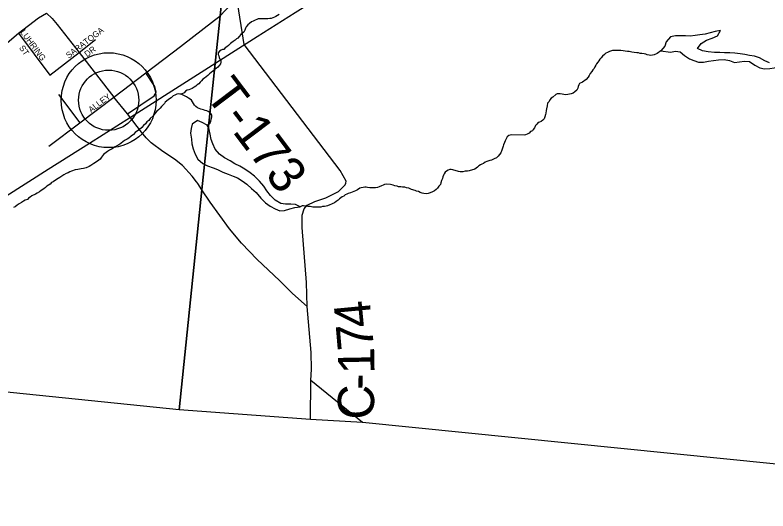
# Model space of a CAD drawing. Extents: x 0 to 1064, y 0 to 440.
# Drawn here: x 276.02 to 294.9, y 47.9 to 60.33 of the extents above; entities that cross this region are included whole.
import ezdxf

# ---------------------------------------------------------------- set-up
doc = ezdxf.new("R2010")
doc.units = 0
for name, color, linetype in [('GM_X_County', 7, 'Continuous'), ('GM_X_County_Road', 7, 'Continuous'), ('GM_X_County_Road_Text', 7, 'Continuous'), ('GM_X_Minor_Lake', 7, 'Continuous'), ('GM_X_Minor_River', 7, 'Continuous'), ('GM_X_Rail_Line', 7, 'Continuous'), ('GM_X_Township', 7, 'Continuous'), ('GM_X_Township_Road', 7, 'Continuous'), ('GM_X_Township_Road_Text', 7, 'Continuous'), ('GM_X_Township_Subdivision', 7, 'Continuous'), ('GM_X_Township_Subdivision_Text', 7, 'Continuous'), ('GM_X_Unincorporated', 7, 'Continuous'), ('GM_X_Unincorporated_Location', 7, 'Continuous')]:
    doc.layers.add(name, color=color, linetype=linetype)

msp = doc.modelspace()

# ---------------------------------------------------------------- linework, layer by layer
at = {"layer": 'GM_X_County'}
msp.add_lwpolyline([(306.751, 47.903), (284.732, 50.122), (283.428, 50.199), (280.132, 50.441), (258.767, 52.625), (251.43, 53.311), (244.064, 54.077), (229.411, 55.772), (220.159, 56.563), (213.925, 57.196), (202.834, 58.322)], dxfattribs=at)
at = {"layer": 'GM_X_County_Road'}
for points in [[(263.959, 70.214), (264.725, 69.283), (267.836, 65.353), (268.048, 65.073), (268.222, 64.914), (268.472, 64.785), (269.162, 64.626), (271.208, 64.05), (271.526, 63.921), (271.746, 63.731), (275.224, 59.745), (275.368, 59.548), (275.467, 59.503), (275.569, 59.499), (275.762, 59.59), (276.102, 59.876), (276.605, 60.264), (276.808, 60.382), (276.949, 60.245), (277.077, 60.094), (277.624, 59.397), (278.492, 58.275)], [(281.124, 60.284), (281.161, 60.312), (281.583, 60.761)], [(278.492, 58.275), (279.298, 58.886), (280.167, 59.545), (281.018, 60.202), (281.124, 60.284)], [(280.581, 56.142), (280.573, 56.152), (280.461, 56.293), (280.216, 56.563), (280.019, 56.718), (279.725, 56.917), (279.434, 57.127), (279.305, 57.252), (279.188, 57.4), (278.835, 57.856), (278.492, 58.275)], [(283.428, 50.199), (283.439, 51.176), (283.457, 51.456), (283.446, 51.875), (283.343, 53.03), (282.979, 53.351), (282.65, 53.678), (282.095, 54.209), (281.701, 54.616), (281.398, 54.973), (280.911, 55.642), (280.707, 55.955), (280.603, 56.114), (280.581, 56.142)], [(284.732, 50.122), (283.439, 51.176)]]:
    msp.add_lwpolyline(points, dxfattribs=at)
at = {"layer": 'GM_X_Minor_Lake'}
for points in [[(294.944, 59.132), (294.823, 59.183), (294.691, 59.264), (294.564, 59.303), (294.443, 59.323), (294.321, 59.343), (294.206, 59.357), (294.073, 59.377), (293.951, 59.385), (293.811, 59.387), (293.696, 59.395), (293.562, 59.397), (293.405, 59.412), (293.259, 59.439), (293.138, 59.495), (293.232, 59.621), (293.361, 59.705), (293.507, 59.751), (293.642, 59.809), (293.717, 59.942), (293.583, 59.92), (293.455, 59.885), (293.327, 59.857), (293.193, 59.841), (293.077, 59.818), (292.955, 59.808), (292.834, 59.81), (292.706, 59.812), (292.584, 59.814), (292.462, 59.786), (292.351, 59.666), (292.319, 59.551), (292.219, 59.437)], [(292.219, 59.437), (292.456, 59.403), (292.584, 59.431), (292.699, 59.411), (292.813, 59.318), (292.933, 59.237), (293.048, 59.193), (293.163, 59.155), (293.291, 59.153), (293.413, 59.175), (293.541, 59.197), (293.663, 59.214), (293.809, 59.223), (293.936, 59.191), (294.063, 59.146), (294.191, 59.163), (294.319, 59.179), (294.44, 59.165), (294.572, 59.078), (294.699, 59.009), (294.814, 58.983), (294.948, 58.993), (295.063, 59.009), (295.153, 59.03)], [(280.885, 57.467), (280.838, 57.571), (280.711, 57.64), (280.591, 57.69), (280.462, 57.601), (280.435, 57.486), (280.421, 57.371), (280.443, 57.225), (280.453, 57.103), (280.488, 56.981), (280.534, 56.847), (280.605, 56.718), (280.731, 56.613), (280.845, 56.556), (280.984, 56.505), (281.099, 56.461), (281.232, 56.392), (281.365, 56.347), (281.485, 56.291), (281.6, 56.253), (281.714, 56.178), (281.828, 56.091), (281.948, 55.986), (282.062, 55.881), (282.187, 55.745), (282.301, 55.628), (282.421, 55.541), (282.541, 55.472), (282.656, 55.428), (282.778, 55.432), (282.912, 55.472), (283.04, 55.506), (283.169, 55.529)], [(283.169, 55.529), (283.054, 55.585), (282.933, 55.593), (282.799, 55.595), (282.684, 55.609), (282.545, 55.691), (282.425, 55.808), (282.33, 55.925), (282.259, 56.041), (282.152, 56.171), (282.026, 56.294), (281.912, 56.381), (281.78, 56.474), (281.654, 56.549), (281.527, 56.606), (281.413, 56.675), (281.274, 56.756), (281.148, 56.849), (281.041, 56.972), (280.982, 57.101), (280.941, 57.217), (280.913, 57.345), (280.885, 57.467)]]:
    msp.add_lwpolyline(points, dxfattribs=at)
at = {"layer": 'GM_X_Minor_River'}
for points in [[(282.642, 60.349), (282.605, 60.326), (282.562, 60.296), (282.525, 60.278), (282.482, 60.261), (282.445, 60.249), (282.409, 60.244), (282.36, 60.238), (282.196, 60.241), (282.16, 60.242), (282.117, 60.236), (282.08, 60.219), (282.037, 60.207), (281.988, 60.178), (281.951, 60.16), (281.896, 60.124), (281.859, 60.088), (281.816, 60.041), (281.797, 60.004), (281.778, 59.956), (281.753, 59.902), (281.679, 59.842), (281.641, 59.794), (281.61, 59.752), (281.573, 59.735), (281.537, 59.705), (281.493, 59.669), (281.456, 59.645), (281.42, 59.616), (281.37, 59.574), (281.327, 59.538), (281.29, 59.508), (281.259, 59.472), (281.222, 59.467), (281.186, 59.449), (281.143, 59.425), (281.112, 59.383), (281.117, 59.347), (281.129, 59.31), (281.14, 59.268), (281.158, 59.231), (281.181, 59.188), (281.181, 59.151), (281.168, 59.109), (281.143, 59.073), (281.106, 59.031), (281.063, 58.995), (281.02, 58.966), (280.982, 58.93), (280.896, 58.858), (280.853, 58.816), (280.81, 58.787), (280.767, 58.751), (280.73, 58.727), (280.693, 58.685), (280.662, 58.649), (280.624, 58.607), (280.588, 58.584), (280.55, 58.548), (280.514, 58.524), (280.464, 58.494), (280.416, 58.477), (280.379, 58.459), (280.336, 58.448), (280.293, 58.424), (280.256, 58.382), (280.188, 58.353)], [(292.219, 59.437), (292.121, 59.372), (292.048, 59.337), (292.011, 59.325), (291.968, 59.32), (291.926, 59.326), (291.877, 59.339), (291.841, 59.352), (291.799, 59.359), (291.744, 59.372), (291.702, 59.372), (291.653, 59.385), (291.611, 59.386), (291.55, 59.393), (291.489, 59.406), (291.423, 59.419), (291.38, 59.42), (291.216, 59.441), (291.174, 59.442), (291.138, 59.448), (291.095, 59.443), (291.004, 59.444), (290.93, 59.421), (290.881, 59.398), (290.838, 59.374), (290.801, 59.344), (290.752, 59.303), (290.721, 59.261), (290.684, 59.231), (290.659, 59.189), (290.64, 59.152), (290.603, 59.111), (290.584, 59.074), (290.565, 59.032), (290.546, 58.996), (290.515, 58.96), (290.484, 58.918), (290.447, 58.864), (290.416, 58.822), (290.397, 58.774), (290.341, 58.714), (290.249, 58.654), (290.175, 58.619), (290.156, 58.583), (290.143, 58.541), (290.131, 58.504), (290.106, 58.45), (290.056, 58.408), (290.019, 58.372), (289.964, 58.361), (289.885, 58.338), (289.818, 58.333), (289.781, 58.34), (289.745, 58.353), (289.691, 58.359), (289.654, 58.36), (289.618, 58.355), (289.581, 58.343), (289.507, 58.271), (289.47, 58.248), (289.433, 58.212), (289.42, 58.169), (289.377, 58.121), (289.369, 58.061), (289.35, 57.982), (289.343, 57.94), (289.33, 57.873), (289.323, 57.837), (289.304, 57.782), (289.291, 57.734), (289.26, 57.698), (289.211, 57.668), (289.174, 57.651), (289.137, 57.639), (289.106, 57.597), (289.069, 57.561), (289.044, 57.507), (289.013, 57.465), (288.994, 57.429), (288.951, 57.411), (288.914, 57.375), (288.865, 57.346), (288.822, 57.328), (288.786, 57.323), (288.476, 57.328), (288.439, 57.322), (288.402, 57.311), (288.365, 57.281), (288.334, 57.227), (288.309, 57.184), (288.296, 57.136), (288.271, 57.082), (288.258, 57.046), (288.245, 56.997), (288.232, 56.943), (288.207, 56.882), (288.17, 56.84), (288.138, 56.792), (288.095, 56.757), (288.034, 56.727), (287.966, 56.692)], [(280.447, 58.197), (280.411, 58.228), (280.369, 58.253), (280.321, 58.284), (280.188, 58.353), (280.152, 58.354), (280.116, 58.36), (280.079, 58.349), (280.03, 58.325), (279.987, 58.308), (279.938, 58.26), (279.895, 58.236), (279.858, 58.212), (279.784, 58.153), (279.765, 58.117), (279.691, 58.045), (279.654, 57.997), (279.616, 57.955), (279.573, 57.925), (279.53, 57.871), (279.486, 57.811), (279.406, 57.74), (279.375, 57.686), (279.326, 57.656), (279.294, 57.608), (279.239, 57.566), (279.202, 57.512), (279.134, 57.458), (279.091, 57.435), (279.029, 57.387), (278.986, 57.339), (278.931, 57.298), (278.875, 57.25), (278.832, 57.226), (278.777, 57.197), (278.728, 57.161), (278.672, 57.113), (278.623, 57.084), (278.586, 57.06), (278.531, 57.031), (278.488, 57.007), (278.451, 56.983), (278.39, 56.948), (278.334, 56.912), (278.273, 56.865), (278.236, 56.835), (278.186, 56.775), (278.149, 56.721), (278.087, 56.667), (277.995, 56.608), (277.915, 56.56), (277.878, 56.537), (277.805, 56.507), (277.768, 56.496), (277.732, 56.49), (277.677, 56.479), (277.634, 56.474), (277.591, 56.462), (277.53, 56.451), (277.432, 56.416), (277.396, 56.405), (277.353, 56.381), (277.298, 56.364), (277.242, 56.328), (277.193, 56.292), (277.144, 56.263), (277.101, 56.239), (277.009, 56.18), (276.972, 56.156), (276.935, 56.132), (276.898, 56.091), (276.861, 56.073), (276.818, 56.043), (276.781, 56.013), (276.744, 55.978), (276.677, 55.936), (276.627, 55.9), (276.572, 55.871), (276.529, 55.841), (276.443, 55.8), (276.4, 55.77), (276.357, 55.747), (276.326, 55.711), (276.271, 55.693), (276.228, 55.67), (276.179, 55.634), (276.124, 55.599), (276.069, 55.569), (276.019, 55.527), (275.982, 55.51)], [(280.838, 57.571), (280.912, 57.631), (280.931, 57.673), (280.951, 57.782), (280.952, 57.818), (280.94, 57.855), (280.904, 57.892), (280.862, 57.917), (280.826, 57.936), (280.783, 57.943), (280.747, 57.955), (280.711, 57.962), (280.675, 57.975), (280.638, 57.987), (280.596, 58.006), (280.554, 58.037), (280.518, 58.074), (280.447, 58.197)], [(287.966, 56.692), (287.924, 56.686), (287.85, 56.663), (287.814, 56.646), (287.765, 56.616), (287.728, 56.598), (287.691, 56.575), (287.654, 56.551), (287.617, 56.521), (287.555, 56.473), (287.409, 56.427), (287.366, 56.422), (287.311, 56.417), (287.25, 56.405), (287.183, 56.406), (287.141, 56.413), (286.996, 56.452), (286.959, 56.459), (286.923, 56.459), (286.886, 56.442), (286.843, 56.424), (286.806, 56.394), (286.781, 56.352), (286.769, 56.316), (286.75, 56.28), (286.737, 56.237), (286.712, 56.189), (286.699, 56.129), (286.686, 56.086), (286.648, 56.044), (286.617, 55.99), (286.58, 55.96), (286.537, 55.931), (286.488, 55.901), (286.427, 55.878), (286.378, 55.86), (286.329, 55.855), (286.274, 55.856), (286.226, 55.869), (286.178, 55.888), (286.136, 55.907), (286.087, 55.92), (286.051, 55.938), (285.966, 55.964), (285.894, 55.99), (285.833, 56.003), (285.797, 56.015), (285.736, 56.022), (285.694, 56.023), (285.639, 56.03), (285.603, 56.043), (285.548, 56.056), (285.506, 56.069), (285.47, 56.081), (285.433, 56.088), (285.33, 56.09), (285.287, 56.084), (285.251, 56.073), (285.208, 56.049), (285.153, 56.026), (285.11, 56.014), (285.061, 56.003), (284.915, 56.005), (284.861, 56.012), (284.824, 56.019), (284.788, 56.019), (284.751, 56.014), (284.702, 56.002), (284.666, 55.991), (284.61, 55.949), (284.555, 55.926), (284.512, 55.908), (284.476, 55.897), (284.433, 55.879), (284.378, 55.856), (284.341, 55.844), (284.298, 55.827), (284.261, 55.797), (284.224, 55.773), (284.157, 55.726), (284.12, 55.696), (284.07, 55.66), (284.027, 55.63), (283.991, 55.607), (283.954, 55.589), (283.911, 55.578), (283.856, 55.554), (283.819, 55.543), (283.777, 55.537), (283.728, 55.532), (283.691, 55.52), (283.655, 55.521), (283.612, 55.516), (283.491, 55.518), (283.418, 55.531), (283.363, 55.538), (283.327, 55.544), (283.29, 55.545), (283.254, 55.552), (283.218, 55.552), (283.169, 55.529)]]:
    msp.add_lwpolyline(points, dxfattribs=at)
at = {"layer": 'GM_X_Rail_Line'}
msp.add_lwpolyline([(275.789, 55.796), (276.849, 56.472), (277.884, 57.121), (278.91, 57.776), (282.09, 59.792), (283.047, 60.4), (283.994, 61.002), (284.708, 61.425), (285.441, 61.816), (285.898, 62.039), (286.487, 62.3), (287.03, 62.524), (287.498, 62.687), (287.97, 62.846), (288.662, 63.044), (290.222, 63.46), (291.321, 63.751), (292.596, 64.083), (294.079, 64.474), (294.878, 64.688), (295.462, 64.818)], dxfattribs=at)
at = {"layer": 'GM_X_Township'}
for points in [[(287.85, 124.199), (287.517, 120.482), (286.747, 113.278), (286.726, 112.97), (286.639, 111.696), (285.778, 105.953), (284.456, 96.847), (283.14, 81.291), (283.031, 79.941), (282.241, 70.19), (281.339, 61.996), (281.161, 60.312), (280.707, 55.955), (280.132, 50.441), (258.767, 52.625), (251.43, 53.311), (244.064, 54.077), (229.411, 55.772), (220.159, 56.563), (213.925, 57.196), (202.834, 58.322)], [(306.751, 47.903), (284.732, 50.122), (283.428, 50.199), (280.132, 50.441), (280.707, 55.955), (281.161, 60.312), (281.339, 61.996), (282.241, 70.19), (283.031, 79.941), (283.14, 81.291), (286.141, 83.106), (293.813, 89.226), (296.889, 91.689)]]:
    msp.add_lwpolyline(points, dxfattribs=at)
at = {"layer": 'GM_X_Township_Road'}
msp.add_lwpolyline([(283.343, 53.03), (283.329, 53.631), (283.218, 55.005), (283.223, 55.315), (283.274, 55.472), (283.342, 55.568), (283.537, 55.656), (283.812, 55.749), (284.13, 55.914), (284.296, 56.075), (284.315, 56.117), (284.322, 56.172), (284.175, 56.435), (281.768, 59.597), (281.583, 60.761)], dxfattribs=at)
at = {"layer": 'GM_X_Township_Subdivision'}
for points in [[(276.102, 59.876), (276.893, 58.826)], [(276.893, 58.826), (277.624, 59.397), (278.038, 59.72)], [(278.835, 57.856), (279.504, 58.305), (279.535, 58.347), (279.561, 58.407), (279.526, 58.541), (279.298, 58.886)], [(276.869, 57.044), (277.639, 57.628), (278.492, 58.275)], [(277.106, 58.34), (277.639, 57.628)]]:
    msp.add_lwpolyline(points, dxfattribs=at)
at = {"layer": 'GM_X_Unincorporated'}
for radius in [1.19, 0.755]:
    msp.add_circle((278.366, 58.199), radius, dxfattribs=at)
at = {"layer": 'GM_X_Unincorporated_Location'}
msp.add_line((278.366, 58.199), (278.366, 58.199), dxfattribs=at)

# ---------------------------------------------------------------- texts
at = {"layer": 'GM_X_County_Road_Text'}
for s, rotation, p in [('4', 95.3964, (284.975, 52.535)), ('7', 94.9189, (285.023, 51.969)), ('1', 91.0568, (285.037, 51.342)), ('-', 89.0776, (285.031, 50.934)), ('C', 88.7939, (285.015, 50.183))]:
    msp.add_text(s, height=0.909, rotation=rotation, dxfattribs=at).set_placement(p)
at = {"layer": 'GM_X_Township_Road_Text'}
msp.add_text('T-173', height=0.9091, rotation=307.0388, dxfattribs=at).set_placement((280.763, 58.333))
at = {"layer": 'GM_X_Township_Subdivision_Text'}
for s, rotation, p in [('LUHRING', 306.5038, (276.139, 59.9)), ('SARATOGA', 37.4731, (277.365, 59.239)), ('ST', 304.7022, (276.112, 59.511)), ('DR', 36.2589, (277.825, 59.272)), ('ALLEY', 37.1177, (277.927, 57.878))]:
    msp.add_text(s, height=0.1515, rotation=rotation, dxfattribs=at).set_placement(p)

doc.saveas('drawing.dxf')
